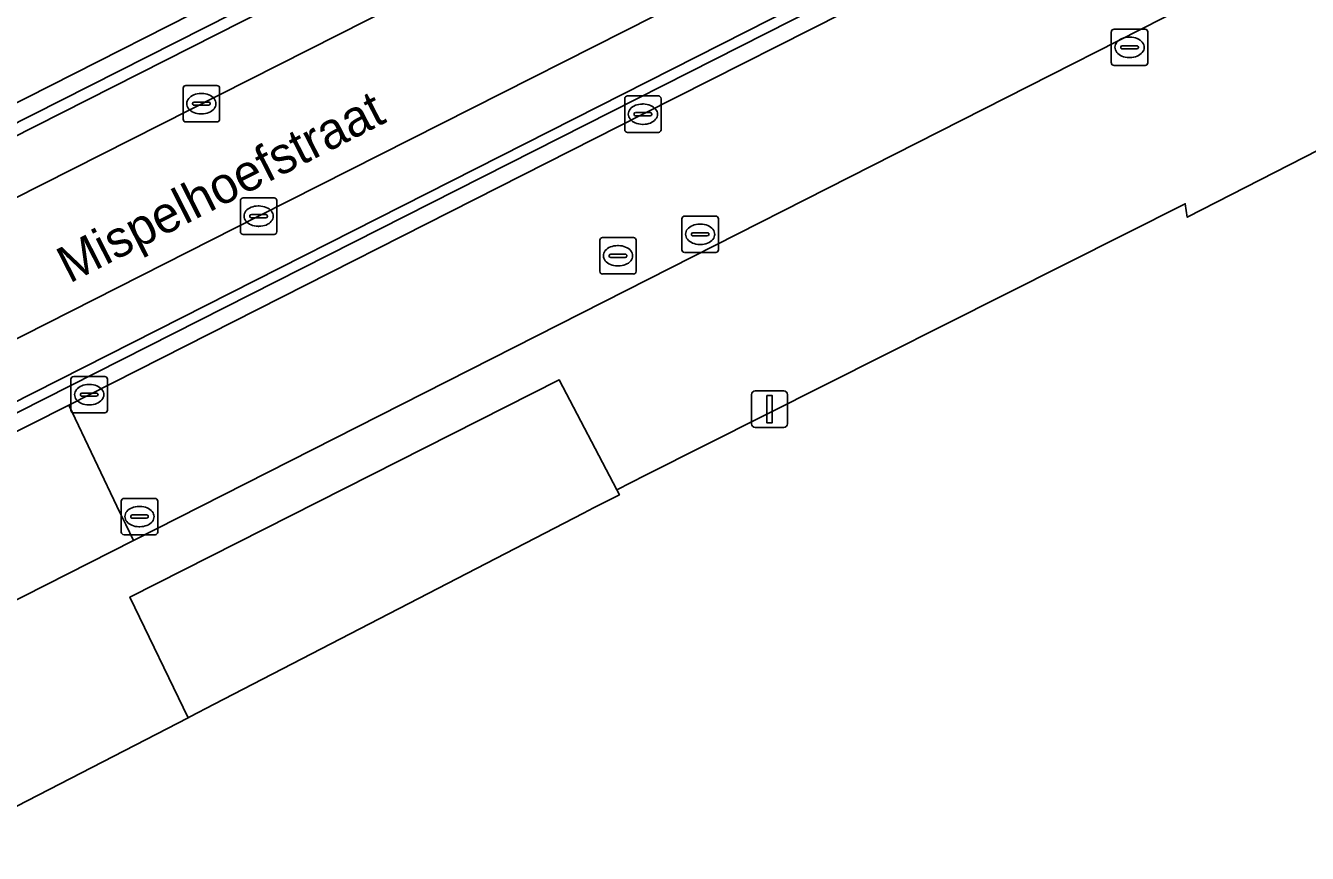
# Model space of a CAD drawing. Extents: x 156141 to 158132, y 385651 to 388333.
# Drawn here: x 157307.37 to 157342.58, y 387490.66 to 387513.39 of the extents above; entities that cross this region are included whole.
import ezdxf

# ---------------------------------------------------------------- set-up
doc = ezdxf.new("R2010")
doc.units = 0
for name, color, linetype in [('IMGEO_Brandkraan', 7, 'Continuous'), ('IMGEO_Erf', 7, 'Continuous'), ('IMGEO_Fietspad_gesloten', 7, 'Continuous'), ('IMGEO_Groenvoorziening', 7, 'Continuous'), ('IMGEO_Kolk', 7, 'Continuous'), ('IMGEO_Lichtmast', 7, 'Continuous'), ('IMGEO_Muur', 7, 'Continuous'), ('IMGEO_Openbare_ruimte_label', 7, 'Continuous'), ('IMGEO_Rijbaan_lokaal_open', 7, 'Continuous'), ('IMGEO_Rioolput', 7, 'Continuous'), ('IMGEO_Voetpad_open', 7, 'Continuous')]:
    doc.layers.add(name, color=color, linetype=linetype)

msp = doc.modelspace()

# ---------------------------------------------------------------- linework, layer by layer
at = {"layer": 'IMGEO_Brandkraan'}
for p, q in [((157337.191, 387512.372), (157337.191, 387513.224)), ((157337.266, 387513.298), (157338.118, 387513.298)), ((157338.192, 387513.224), (157338.192, 387512.372)), ((157337.45, 387512.792), (157337.45, 387512.804)), ((157337.493, 387512.841), (157337.891, 387512.841)), ((157337.679, 387513.078), (157337.704, 387513.078)), ((157337.934, 387512.804), (157337.934, 387512.792)), ((157337.888, 387512.755), (157337.49, 387512.755)), ((157337.702, 387512.518), (157337.677, 387512.518)), ((157338.118, 387512.298), (157337.266, 387512.298))]:
    msp.add_line(p, q, dxfattribs=at)
for points in [[(157337.191, 387512.372), (157337.191, 387513.224)], [(157337.266, 387513.298), (157338.118, 387513.298)], [(157338.192, 387513.224), (157338.192, 387512.372)], [(157338.118, 387512.298), (157337.266, 387512.298)]]:
    msp.add_lwpolyline(points, dxfattribs=at)
for centre, radius, start, end in [((157337.268, 387513.222), 0.0765, 91.552, 178.448), ((157337.268, 387513.222), 0.0765, 91.552, 178.448), ((157338.116, 387513.222), 0.0765, 1.552, 88.448), ((157338.116, 387513.222), 0.0765, 1.552, 88.448), ((157337.49, 387512.801), 0.0403, 85.8775, 175.7526), ((157337.487, 387512.791), 0.0366, 178.938, 274.7102), ((157337.891, 387512.798), 0.043, 264.8664, 352.4533), ((157337.895, 387512.803), 0.0386, 1.7309, 96.639), ((157337.268, 387512.374), 0.0765, 181.552, 268.448), ((157337.268, 387512.374), 0.0765, 181.552, 268.448), ((157338.116, 387512.374), 0.0765, 271.552, 358.448), ((157338.116, 387512.374), 0.0765, 271.552, 358.448)]:
    msp.add_arc(centre, radius, start, end, dxfattribs=at)
for centre, major_axis, ratio, start_param, end_param in [((157337.678, 387512.798), (-0.387, 0.002), 0.722429, 4.712389, 7.853982), ((157337.703, 387512.798), (-0.39, 0.002), 0.717154, 1.570796, 4.712389)]:
    msp.add_ellipse(centre, major_axis=major_axis, ratio=ratio, start_param=start_param, end_param=end_param, dxfattribs=at)
at = {"layer": 'IMGEO_Erf'}
msp.add_lwpolyline([(157379.613, 387529.283), (157358.019, 387517.762), (157356.251, 387516.84), (157344.9, 387511.007), (157339.276, 387508.13), (157339.22, 387508.503), (157324.395, 387501.042), (157323.609, 387500.647), (157323.678, 387500.51), (157322.97, 387500.144), (157322.692, 387500), (157312.546, 387494.751), (157311.882, 387494.407), (157311.835, 387494.383), (157310.964, 387493.932), (157306.227, 387491.496), (157306.26, 387491.446), (157305.466, 387491.038), (157285.18, 387480.598), (157270.563, 387471.967), (157270.876, 387471.499), (157312.715, 387408.272)], dxfattribs=at)
at = {"layer": 'IMGEO_Fietspad_gesloten'}
msp.add_lwpolyline([(157313.764, 387508.162), (157329.667, 387516.208), (157364.993, 387534.111), (157377.031, 387540.208), (157381.729, 387542.588), (157379.49, 387545.322), (157374.783, 387542.94), (157363.427, 387537.192), (157341.77, 387526.216), (157328.105, 387519.298), (157300.529, 387505.349), (157302.148, 387502.273)], close=True, dxfattribs=at)
at = {"layer": 'IMGEO_Groenvoorziening'}
msp.add_lwpolyline([(157322.692, 387500), (157322.97, 387500.144), (157323.678, 387500.51), (157323.609, 387500.647), (157322.023, 387503.667), (157310.233, 387497.699), (157311.835, 387494.383), (157311.882, 387494.407), (157312.546, 387494.751)], close=True, dxfattribs=at)
at = {"layer": 'IMGEO_Kolk'}
for p, q in [((157311.77, 387511.75), (157312.622, 387511.75)), ((157311.695, 387510.824), (157311.695, 387511.676)), ((157312.183, 387511.53), (157312.208, 387511.53)), ((157312.696, 387511.676), (157312.696, 387510.824)), ((157323.823, 387510.536), (157323.823, 387511.388)), ((157323.898, 387511.462), (157324.75, 387511.462)), ((157324.824, 387511.388), (157324.824, 387510.536)), ((157311.954, 387511.244), (157311.954, 387511.256)), ((157312.392, 387511.207), (157311.994, 387511.207)), ((157311.997, 387511.293), (157312.395, 387511.293)), ((157312.438, 387511.256), (157312.438, 387511.244)), ((157324.311, 387511.242), (157324.336, 387511.242)), ((157312.622, 387510.75), (157311.77, 387510.75)), ((157312.206, 387510.97), (157312.181, 387510.97)), ((157324.082, 387510.956), (157324.082, 387510.968)), ((157324.52, 387510.919), (157324.122, 387510.919)), ((157324.125, 387511.005), (157324.523, 387511.005)), ((157324.334, 387510.682), (157324.309, 387510.682)), ((157324.566, 387510.968), (157324.566, 387510.956)), ((157324.75, 387510.462), (157323.898, 387510.462)), ((157313.267, 387507.735), (157313.267, 387508.587)), ((157313.342, 387508.661), (157314.194, 387508.661)), ((157314.268, 387508.587), (157314.268, 387507.735)), ((157313.755, 387508.441), (157313.78, 387508.441)), ((157313.526, 387508.155), (157313.526, 387508.167)), ((157313.964, 387508.118), (157313.566, 387508.118)), ((157313.569, 387508.204), (157313.967, 387508.204)), ((157313.778, 387507.881), (157313.753, 387507.881)), ((157314.01, 387508.167), (157314.01, 387508.155)), ((157325.396, 387507.237), (157325.396, 387508.089)), ((157325.471, 387508.163), (157326.323, 387508.163)), ((157325.884, 387507.943), (157325.909, 387507.943)), ((157326.397, 387508.089), (157326.397, 387507.237)), ((157314.194, 387507.661), (157313.342, 387507.661)), ((157325.655, 387507.657), (157325.655, 387507.669)), ((157326.093, 387507.62), (157325.695, 387507.62)), ((157325.698, 387507.706), (157326.096, 387507.706)), ((157326.139, 387507.669), (157326.139, 387507.657)), ((157326.323, 387507.163), (157325.471, 387507.163)), ((157325.907, 387507.383), (157325.882, 387507.383)), ((157308.613, 387502.831), (157308.613, 387503.683)), ((157308.688, 387503.757), (157309.54, 387503.757)), ((157309.614, 387503.683), (157309.614, 387502.831)), ((157308.915, 387503.3), (157309.313, 387503.3)), ((157309.101, 387503.537), (157309.126, 387503.537)), ((157308.872, 387503.251), (157308.872, 387503.263)), ((157309.31, 387503.214), (157308.912, 387503.214)), ((157309.124, 387502.977), (157309.099, 387502.977)), ((157309.356, 387503.263), (157309.356, 387503.251)), ((157309.54, 387502.757), (157308.688, 387502.757)), ((157309.995, 387499.483), (157309.995, 387500.335)), ((157310.07, 387500.409), (157310.922, 387500.409)), ((157310.483, 387500.189), (157310.508, 387500.189)), ((157310.996, 387500.335), (157310.996, 387499.483)), ((157310.254, 387499.903), (157310.254, 387499.915)), ((157310.692, 387499.866), (157310.294, 387499.866)), ((157310.297, 387499.952), (157310.695, 387499.952)), ((157310.738, 387499.915), (157310.738, 387499.903)), ((157310.506, 387499.629), (157310.481, 387499.629)), ((157310.922, 387499.409), (157310.07, 387499.409))]:
    msp.add_line(p, q, dxfattribs=at)
for points in [[(157311.77, 387511.75), (157312.622, 387511.75)], [(157311.695, 387510.824), (157311.695, 387511.676)], [(157312.696, 387511.676), (157312.696, 387510.824)], [(157323.823, 387510.536), (157323.823, 387511.388)], [(157323.898, 387511.462), (157324.75, 387511.462)], [(157324.824, 387511.388), (157324.824, 387510.536)], [(157312.622, 387510.75), (157311.77, 387510.75)], [(157324.75, 387510.462), (157323.898, 387510.462)], [(157313.267, 387507.735), (157313.267, 387508.587)], [(157313.342, 387508.661), (157314.194, 387508.661)], [(157314.268, 387508.587), (157314.268, 387507.735)], [(157325.396, 387507.237), (157325.396, 387508.089)], [(157325.471, 387508.163), (157326.323, 387508.163)], [(157326.397, 387508.089), (157326.397, 387507.237)], [(157314.194, 387507.661), (157313.342, 387507.661)], [(157326.323, 387507.163), (157325.471, 387507.163)], [(157308.613, 387502.831), (157308.613, 387503.683)], [(157308.688, 387503.757), (157309.54, 387503.757)], [(157309.614, 387503.683), (157309.614, 387502.831)], [(157309.54, 387502.757), (157308.688, 387502.757)], [(157309.995, 387499.483), (157309.995, 387500.335)], [(157310.07, 387500.409), (157310.922, 387500.409)], [(157310.996, 387500.335), (157310.996, 387499.483)], [(157310.922, 387499.409), (157310.07, 387499.409)]]:
    msp.add_lwpolyline(points, dxfattribs=at)
for centre, radius, start, end in [((157311.772, 387511.674), 0.0765, 91.552, 178.448), ((157311.772, 387511.674), 0.0765, 91.552, 178.448), ((157312.62, 387511.674), 0.0765, 1.552, 88.448), ((157312.62, 387511.674), 0.0765, 1.552, 88.448), ((157323.9, 387511.386), 0.0765, 91.552, 178.448), ((157323.9, 387511.386), 0.0765, 91.552, 178.448), ((157324.748, 387511.386), 0.0765, 1.552, 88.448), ((157324.748, 387511.386), 0.0765, 1.552, 88.448), ((157311.994, 387511.253), 0.0403, 85.8775, 175.7526), ((157311.991, 387511.243), 0.0366, 178.938, 274.7102), ((157312.395, 387511.25), 0.043, 264.8664, 352.4533), ((157312.399, 387511.255), 0.0386, 1.7309, 96.639), ((157311.772, 387510.826), 0.0765, 181.552, 268.448), ((157311.772, 387510.826), 0.0765, 181.552, 268.448), ((157312.62, 387510.826), 0.0765, 271.552, 358.448), ((157312.62, 387510.826), 0.0765, 271.552, 358.448), ((157324.122, 387510.965), 0.0403, 85.8775, 175.7526), ((157324.119, 387510.955), 0.0366, 178.938, 274.7102), ((157324.523, 387510.962), 0.043, 264.8664, 352.4533), ((157324.527, 387510.967), 0.0386, 1.7309, 96.639), ((157323.9, 387510.538), 0.0765, 181.552, 268.448), ((157323.9, 387510.538), 0.0765, 181.552, 268.448), ((157324.748, 387510.538), 0.0765, 271.552, 358.448), ((157324.748, 387510.538), 0.0765, 271.552, 358.448), ((157313.344, 387508.585), 0.0765, 91.552, 178.448), ((157313.344, 387508.585), 0.0765, 91.552, 178.448), ((157314.192, 387508.585), 0.0765, 1.552, 88.448), ((157314.192, 387508.585), 0.0765, 1.552, 88.448), ((157313.566, 387508.164), 0.0403, 85.8775, 175.7526), ((157313.563, 387508.154), 0.0366, 178.938, 274.7102), ((157313.967, 387508.161), 0.043, 264.8664, 352.4533), ((157313.971, 387508.166), 0.0386, 1.7309, 96.639), ((157325.473, 387508.087), 0.0765, 91.552, 178.448), ((157325.473, 387508.087), 0.0765, 91.552, 178.448), ((157326.321, 387508.087), 0.0765, 1.552, 88.448), ((157326.321, 387508.087), 0.0765, 1.552, 88.448), ((157313.344, 387507.737), 0.0765, 181.552, 268.448), ((157313.344, 387507.737), 0.0765, 181.552, 268.448), ((157314.192, 387507.737), 0.0765, 271.552, 358.448), ((157314.192, 387507.737), 0.0765, 271.552, 358.448), ((157325.695, 387507.666), 0.0403, 85.8775, 175.7526), ((157325.692, 387507.656), 0.0366, 178.938, 274.7102), ((157326.096, 387507.663), 0.043, 264.8664, 352.4533), ((157326.1, 387507.668), 0.0386, 1.7309, 96.639), ((157325.473, 387507.239), 0.0765, 181.552, 268.448), ((157325.473, 387507.239), 0.0765, 181.552, 268.448), ((157326.321, 387507.239), 0.0765, 271.552, 358.448), ((157326.321, 387507.239), 0.0765, 271.552, 358.448), ((157308.69, 387503.681), 0.0765, 91.552, 178.448), ((157308.69, 387503.681), 0.0765, 91.552, 178.448), ((157309.538, 387503.681), 0.0765, 1.552, 88.448), ((157309.538, 387503.681), 0.0765, 1.552, 88.448), ((157308.912, 387503.26), 0.0403, 85.8775, 175.7526), ((157309.317, 387503.262), 0.0386, 1.7309, 96.639), ((157308.909, 387503.25), 0.0366, 178.938, 274.7102), ((157309.313, 387503.257), 0.043, 264.8664, 352.4533), ((157308.69, 387502.833), 0.0765, 181.552, 268.448), ((157308.69, 387502.833), 0.0765, 181.552, 268.448), ((157309.538, 387502.833), 0.0765, 271.552, 358.448), ((157309.538, 387502.833), 0.0765, 271.552, 358.448), ((157310.072, 387500.333), 0.0765, 91.552, 178.448), ((157310.072, 387500.333), 0.0765, 91.552, 178.448), ((157310.92, 387500.333), 0.0765, 1.552, 88.448), ((157310.92, 387500.333), 0.0765, 1.552, 88.448), ((157310.294, 387499.912), 0.0403, 85.8775, 175.7526), ((157310.291, 387499.902), 0.0366, 178.938, 274.7102), ((157310.695, 387499.909), 0.043, 264.8664, 352.4533), ((157310.699, 387499.914), 0.0386, 1.7309, 96.639), ((157310.072, 387499.485), 0.0765, 181.552, 268.448), ((157310.072, 387499.485), 0.0765, 181.552, 268.448), ((157310.92, 387499.485), 0.0765, 271.552, 358.448), ((157310.92, 387499.485), 0.0765, 271.552, 358.448)]:
    msp.add_arc(centre, radius, start, end, dxfattribs=at)
for centre, major_axis, ratio, start_param, end_param in [((157312.182, 387511.25), (-0.387, 0.002), 0.722429, 4.712389, 7.853982), ((157312.207, 387511.25), (-0.39, 0.002), 0.717154, 1.570796, 4.712389), ((157324.31, 387510.962), (-0.387, 0.002), 0.722429, 4.712389, 7.853982), ((157324.335, 387510.962), (-0.39, 0.002), 0.717154, 1.570796, 4.712389), ((157313.754, 387508.161), (-0.387, 0.002), 0.722429, 4.712389, 7.853982), ((157313.779, 387508.161), (-0.39, 0.002), 0.717154, 1.570796, 4.712389), ((157325.883, 387507.663), (-0.387, 0.002), 0.722429, 4.712389, 7.853982), ((157325.908, 387507.663), (-0.39, 0.002), 0.717154, 1.570796, 4.712389), ((157309.1, 387503.257), (-0.387, 0.002), 0.722429, 4.712389, 7.853982), ((157309.125, 387503.257), (-0.39, 0.002), 0.717154, 1.570796, 4.712389), ((157310.482, 387499.909), (-0.387, 0.002), 0.722429, 4.712389, 7.853982), ((157310.507, 387499.909), (-0.39, 0.002), 0.717154, 1.570796, 4.712389)]:
    msp.add_ellipse(centre, major_axis=major_axis, ratio=ratio, start_param=start_param, end_param=end_param, dxfattribs=at)
at = {"layer": 'IMGEO_Lichtmast'}
for p, q in [((157327.407, 387503.359), (157328.197, 387503.359)), ((157328.197, 387503.359), (157327.407, 387503.359)), ((157327.307, 387502.459), (157327.307, 387503.259)), ((157327.307, 387503.259), (157327.307, 387502.459)), ((157328.297, 387503.259), (157328.297, 387502.459)), ((157328.297, 387502.459), (157328.297, 387503.259)), ((157328.197, 387502.359), (157327.407, 387502.359)), ((157327.407, 387502.359), (157328.197, 387502.359))]:
    msp.add_line(p, q, dxfattribs=at)
msp.add_lwpolyline([(157327.727, 387503.234), (157327.877, 387503.234), (157327.877, 387502.484), (157327.727, 387502.484), (157327.727, 387503.234)], dxfattribs=at)
for centre, start, end in [((157327.407, 387503.259), 90, 180), ((157327.407, 387503.259), 90, 180), ((157328.197, 387503.259), 0, 90), ((157328.197, 387503.259), 360, 90), ((157327.407, 387502.459), 180, 270), ((157327.407, 387502.459), 180, 270), ((157328.197, 387502.459), 270, 0), ((157328.197, 387502.459), 270, 0)]:
    msp.add_arc(centre, 0.1, start, end, dxfattribs=at)
at = {"layer": 'IMGEO_Muur'}
for points in [[(157342.893, 387528.83), (157299.708, 387506.976), (157299.852, 387506.692), (157343.055, 387528.581), (157373.093, 387544.994), (157377.698, 387547.51), (157377.452, 387547.81), (157374.043, 387545.938), (157372.854, 387545.285), (157371.804, 387544.708), (157349.213, 387532.301)], [(157302.923, 387500.631), (157346.108, 387522.505), (157376.998, 387536.9), (157377.923, 387537.331), (157378.99, 387537.828), (157380.271, 387538.425), (157383.794, 387540.066), (157383.597, 387540.307), (157378.792, 387538.068), (157346.012, 387522.797), (157302.874, 387500.928)]]:
    msp.add_lwpolyline(points, close=True, dxfattribs=at)
at = {"layer": 'IMGEO_Rijbaan_lokaal_open'}
for points in [[(157309.111, 387503.256), (157324.32, 387510.961), (157337.236, 387517.487), (157346.385, 387522.123), (157354.764, 387526.017), (157363.362, 387530.035), (157375.581, 387535.707), (157377.035, 387536.39), (157377.209, 387536.488), (157376.998, 387536.9), (157346.108, 387522.505), (157302.923, 387500.631), (157303.138, 387500.237), (157308.551, 387502.969)], [(157353.982, 387521.409), (157353.769, 387521.856), (157360.45, 387524.987), (157377.117, 387532.783), (157378.431, 387533.403), (157377.035, 387536.39), (157375.581, 387535.707), (157363.362, 387530.035), (157354.764, 387526.017), (157346.385, 387522.123), (157337.236, 387517.487), (157324.32, 387510.961), (157309.111, 387503.256), (157308.551, 387502.969), (157309.967, 387500), (157310.116, 387499.688), (157310.327, 387499.255)], [(157331.542, 387523.66), (157329.225, 387528.206), (157302.511, 387514.661), (157304.815, 387510.111), (157315.81, 387515.685), (157328.737, 387522.232)]]:
    msp.add_lwpolyline(points, close=True, dxfattribs=at)
msp.add_lwpolyline([(157299.964, 387499.275), (157298.709, 387499.061), (157295.835, 387495.41), (157301.255, 387495.461), (157303.006, 387495.657), (157303.09, 387495.583), (157310.327, 387499.255), (157310.116, 387499.688), (157309.967, 387500), (157308.551, 387502.969), (157303.138, 387500.237), (157302.631, 387500)], dxfattribs=at)
at = {"layer": 'IMGEO_Rioolput'}
for p, q in [((157323.214, 387507.572), (157324.066, 387507.572)), ((157323.139, 387506.646), (157323.139, 387507.498)), ((157323.627, 387507.352), (157323.652, 387507.352)), ((157324.14, 387507.498), (157324.14, 387506.646)), ((157323.398, 387507.066), (157323.398, 387507.078)), ((157323.836, 387507.029), (157323.438, 387507.029)), ((157323.441, 387507.115), (157323.839, 387507.115)), ((157323.882, 387507.078), (157323.882, 387507.066)), ((157324.066, 387506.572), (157323.214, 387506.572)), ((157323.65, 387506.792), (157323.625, 387506.792))]:
    msp.add_line(p, q, dxfattribs=at)
for points in [[(157323.214, 387507.572), (157324.066, 387507.572)], [(157323.139, 387506.646), (157323.139, 387507.498)], [(157324.14, 387507.498), (157324.14, 387506.646)], [(157324.066, 387506.572), (157323.214, 387506.572)]]:
    msp.add_lwpolyline(points, dxfattribs=at)
for centre, radius, start, end in [((157323.216, 387507.496), 0.0765, 91.552, 178.448), ((157323.216, 387507.496), 0.0765, 91.552, 178.448), ((157324.064, 387507.496), 0.0765, 1.552, 88.448), ((157324.064, 387507.496), 0.0765, 1.552, 88.448), ((157323.438, 387507.075), 0.0403, 85.8775, 175.7526), ((157323.435, 387507.065), 0.0366, 178.938, 274.7102), ((157323.839, 387507.072), 0.043, 264.8664, 352.4533), ((157323.843, 387507.077), 0.0386, 1.7309, 96.639), ((157323.216, 387506.648), 0.0765, 181.552, 268.448), ((157323.216, 387506.648), 0.0765, 181.552, 268.448), ((157324.064, 387506.648), 0.0765, 271.552, 358.448), ((157324.064, 387506.648), 0.0765, 271.552, 358.448)]:
    msp.add_arc(centre, radius, start, end, dxfattribs=at)
for centre, major_axis, ratio, start_param, end_param in [((157323.626, 387507.072), (-0.387, 0.002), 0.722429, 4.712389, 7.853982), ((157323.651, 387507.072), (-0.39, 0.002), 0.717154, 1.570796, 4.712389)]:
    msp.add_ellipse(centre, major_axis=major_axis, ratio=ratio, start_param=start_param, end_param=end_param, dxfattribs=at)
at = {"layer": 'IMGEO_Voetpad_open'}
for points in [[(157343.055, 387528.581), (157299.852, 387506.692), (157300.529, 387505.349), (157328.105, 387519.298), (157341.77, 387526.216), (157363.427, 387537.192), (157374.783, 387542.94), (157379.49, 387545.322), (157378.505, 387546.525), (157373.795, 387544.141)], [(157302.874, 387500.928), (157346.012, 387522.797), (157378.02, 387539.006), (157382.715, 387541.384), (157381.729, 387542.588), (157377.031, 387540.208), (157364.993, 387534.111), (157329.667, 387516.208), (157313.764, 387508.162), (157302.148, 387502.273)], [(157349.213, 387532.301), (157348.955, 387532.735), (157347.746, 387532.099), (157342.787, 387529.356), (157339.888, 387527.883), (157331.542, 387523.66), (157328.737, 387522.232), (157315.81, 387515.685), (157304.815, 387510.111), (157299.502, 387507.385), (157299.708, 387506.976), (157342.893, 387528.83)]]:
    msp.add_lwpolyline(points, close=True, dxfattribs=at)
for points in [[(157377.117, 387532.783), (157360.45, 387524.987), (157353.769, 387521.856), (157353.982, 387521.409), (157310.327, 387499.255), (157303.09, 387495.583)], [(157306.227, 387491.496), (157310.964, 387493.932), (157311.835, 387494.383), (157310.233, 387497.699), (157322.023, 387503.667), (157323.609, 387500.647), (157324.395, 387501.042), (157339.22, 387508.503), (157339.276, 387508.13), (157344.9, 387511.007), (157343.604, 387513.619), (157343.5, 387513.579), (157343.114, 387514.338), (157354.558, 387520.131), (157356.251, 387516.84), (157358.019, 387517.762), (157379.613, 387529.283)]]:
    msp.add_lwpolyline(points, dxfattribs=at)

# ---------------------------------------------------------------- texts
at = {"layer": 'IMGEO_Openbare_ruimte_label'}
msp.add_text('Mispelhoefstraat', height=1, rotation=27.0007, dxfattribs=at).set_placement((157308.571, 387506.304))

doc.saveas('drawing.dxf')
